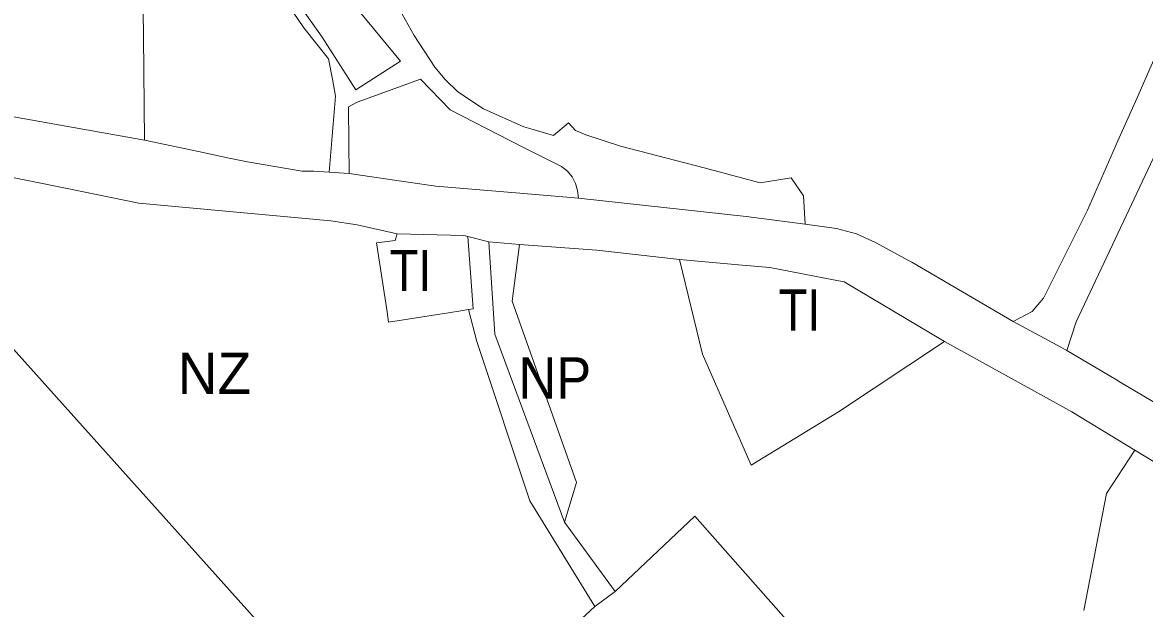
# Model space of a CAD drawing. Extents: x -650451 to -642268, y -1075216 to -1066610.
# Drawn here: x -650200.3 to -649873.5, y -1070022.1 to -1069851.3 of the extents above; entities that cross this region are included whole.
import ezdxf

# ---------------------------------------------------------------- set-up
doc = ezdxf.new("R2010")
doc.units = 0
doc.header["$LTSCALE"] = 4.8
for name, color, linetype, lineweight in [('15', 7, 'Continuous', 13), ('2', 7, 'Continuous', 13), ('24', 7, 'Continuous', 13), ('30', 7, 'Continuous', 13), ('46', 7, 'Continuous', 13), ('48', 7, 'Continuous', 13)]:
    doc.layers.add(name, color=color, linetype=linetype, lineweight=lineweight)
doc.layers.add('62', color=7, linetype='Continuous')

msp = doc.modelspace()

# ---------------------------------------------------------------- linework, layer by layer
at = {"layer": '15'}
msp.add_line((-650070.55, -1069913.65), (-650064.44, -1069915.23), dxfattribs=at)
for points in [[(-650110.99, -1069894.94), (-650109.09, -1069872.83), (-650110.01, -1069867.87), (-650111.13, -1069861.88), (-650118.34, -1069852.9), (-650121.5, -1069848.27), (-650131.29, -1069833.99), (-650148.09, -1069804.36), (-650150.51, -1069800.1), (-650160.21, -1069805.77), (-650160.23, -1069805.73), (-650167.33, -1069809.33), (-650167.1, -1069809.79), (-650173.87, -1069813.75)], [(-650128.08, -1069834.19), (-650112.97, -1069855.55), (-650103.19, -1069870.95), (-650090.16, -1069862.54), (-650108.28, -1069840.67)], [(-650089.66, -1069848.89), (-650086.22, -1069855.06), (-650080.2, -1069864.37), (-650077.16, -1069867.93), (-650073.45, -1069871.54), (-650066.01, -1069876.48), (-650054.28, -1069881.73), (-650052.24, -1069882.31), (-650045.59, -1069884.22), (-650041.22, -1069880.58), (-650039.19, -1069882.79), (-650036.21, -1069884.06), (-650026.14, -1069887.34), (-650001.7, -1069893.71), (-649985.42, -1069898.02), (-649976.42, -1069896.61), (-649972.83, -1069901.83), (-649972.35, -1069910.04)], [(-649911.72, -1069938.49), (-649906.24, -1069935.53), (-649902.95, -1069931.63), (-649890.13, -1069906.05), (-649881.22, -1069885.84), (-649875.76, -1069873.46), (-649869.14, -1069858.43)], [(-650038.38, -1069902.54), (-650038.62, -1069900.29), (-650039.25, -1069898.23), (-650040.22, -1069896.33), (-650041.52, -1069894.6), (-650043.33, -1069893.26), (-650053.97, -1069887.96), (-650058.37, -1069885.69), (-650075.69, -1069876.78), (-650084.41, -1069867.81), (-650102.77, -1069874.52), (-650105.32, -1069875.9), (-650105.28, -1069886.55), (-650105.1, -1069895.27), (-650110.99, -1069894.94)], [(-649829.04, -1069986.55), (-649811.3, -1069958.77), (-649791.59, -1069928.01), (-649802.84, -1069921.03), (-649819.85, -1069910.47), (-649828.29, -1069905.24), (-649837.77, -1069899.34), (-649849.67, -1069891.96), (-649866.41, -1069881.57), (-649868.5, -1069885.82), (-649882.04, -1069914.43), (-649893.38, -1069938.59), (-649896.09, -1069946.92)], [(-649972.35, -1069910.04), (-649989.53, -1069907.89), (-650038.38, -1069902.54)], [(-650070.36, -1069934.96), (-650069.07, -1069934.76), (-650070.55, -1069913.65)], [(-650064.44, -1069915.23), (-650062.72, -1069942.14), (-650042.39, -1069996.88), (-650027.71, -1070017.13), (-650033.55, -1070021.52)], [(-650033.55, -1070021.52), (-650052.48, -1069990.73), (-650067.94, -1069944.24), (-650070.36, -1069934.96)], [(-649896.09, -1069946.92), (-649898.92, -1069945.38), (-649911.72, -1069938.49)]]:
    msp.add_lwpolyline(points, dxfattribs=at)
at = {"layer": '2'}
for points in [[(-650173.87, -1069813.75), (-650167.1, -1069809.79), (-650167.33, -1069809.33), (-650160.23, -1069805.73), (-650160.21, -1069805.77), (-650150.51, -1069800.1), (-650148.09, -1069804.36), (-650131.29, -1069833.99), (-650121.5, -1069848.27), (-650118.34, -1069852.9), (-650111.13, -1069861.88), (-650110.01, -1069867.87), (-650109.09, -1069872.83), (-650110.99, -1069894.94)], [(-650164.75, -1069885.61), (-650165.06, -1069855.42), (-650165.14, -1069847.93), (-650167.17, -1069831.25), (-650169.29, -1069825.71), (-650172.79, -1069816.55), (-650173.87, -1069813.75)], [(-650108.28, -1069840.67), (-650090.16, -1069862.54), (-650103.19, -1069870.95), (-650112.97, -1069855.55), (-650128.08, -1069834.19)], [(-649972.35, -1069910.04), (-649972.83, -1069901.83), (-649976.42, -1069896.61), (-649985.42, -1069898.02), (-650001.7, -1069893.71), (-650026.14, -1069887.34), (-650036.21, -1069884.06), (-650039.19, -1069882.79), (-650041.22, -1069880.58), (-650045.59, -1069884.22), (-650052.24, -1069882.31), (-650054.28, -1069881.73), (-650066.01, -1069876.48), (-650073.45, -1069871.54), (-650077.16, -1069867.93), (-650080.2, -1069864.37), (-650086.22, -1069855.06), (-650089.66, -1069848.89)], [(-649869.14, -1069858.43), (-649875.76, -1069873.46), (-649881.22, -1069885.84), (-649890.13, -1069906.05), (-649902.95, -1069931.63), (-649906.24, -1069935.53), (-649911.72, -1069938.49)], [(-650105.1, -1069895.27), (-650105.28, -1069886.55), (-650105.32, -1069875.9), (-650102.77, -1069874.52), (-650084.41, -1069867.81), (-650075.69, -1069876.78), (-650058.37, -1069885.69), (-650053.97, -1069887.96), (-650043.33, -1069893.26), (-650041.52, -1069894.6), (-650040.22, -1069896.33), (-650039.25, -1069898.23), (-650038.62, -1069900.29), (-650038.38, -1069902.54)], [(-649896.09, -1069946.92), (-649893.38, -1069938.59), (-649882.04, -1069914.43), (-649868.5, -1069885.82), (-649866.41, -1069881.57), (-649849.67, -1069891.96), (-649837.77, -1069899.34), (-649828.29, -1069905.24), (-649819.85, -1069910.47), (-649802.84, -1069921.03), (-649791.59, -1069928.01), (-649811.3, -1069958.77), (-649829.04, -1069986.55)], [(-650110.99, -1069894.94), (-650115.4, -1069894.63), (-650118.87, -1069894.67), (-650134.75, -1069891.93), (-650140.09, -1069890.81), (-650149.02, -1069888.93), (-650164.75, -1069885.61)], [(-650038.38, -1069902.54), (-650055.46, -1069901.08), (-650079.86, -1069899), (-650087.94, -1069897.81), (-650105.1, -1069895.27)], [(-649911.72, -1069938.49), (-649941.3, -1069921.13), (-649942.06, -1069920.72), (-649951.88, -1069915.4), (-649957.41, -1069912.87), (-649963.24, -1069911.36), (-649972.35, -1069910.04)], [(-649829.04, -1069986.55), (-649836.9, -1069981.9), (-649841.71, -1069979.06), (-649846.1, -1069976.46), (-649866.77, -1069964.25), (-649880.59, -1069956.08), (-649881.61, -1069955.48), (-649896.09, -1069946.92)]]:
    msp.add_lwpolyline(points, dxfattribs=at)
at = {"layer": '24'}
for points in [[(-650274.95, -1069865.62), (-650272.69, -1069866.09), (-650269.59, -1069866.73), (-650261.8, -1069868.33), (-650260.645, -1069868.536), (-650164.75, -1069885.61)], [(-650091.19, -1069912.91), (-650102.82, -1069910.23), (-650110.46, -1069909.09), (-650166.37, -1069903.94), (-650186.81, -1069899.82), (-650257.713, -1069885.547), (-650266.89, -1069883.7)], [(-650164.75, -1069885.61), (-650149.02, -1069888.93), (-650140.09, -1069890.81), (-650134.75, -1069891.93), (-650118.87, -1069894.67), (-650115.4, -1069894.63), (-650110.99, -1069894.94), (-650105.1, -1069895.27)], [(-650105.1, -1069895.27), (-650087.94, -1069897.81), (-650079.86, -1069899), (-650055.46, -1069901.08), (-650038.38, -1069902.54)], [(-650038.38, -1069902.54), (-649989.53, -1069907.89), (-649972.35, -1069910.04)], [(-649972.35, -1069910.04), (-649963.24, -1069911.36), (-649957.41, -1069912.87), (-649951.88, -1069915.4), (-649942.06, -1069920.72), (-649941.3, -1069921.13), (-649911.72, -1069938.49)], [(-650070.55, -1069913.65), (-650071.71, -1069913.35), (-650091.19, -1069912.91)], [(-650008.9, -1069920.42), (-650033.04, -1069917.65), (-650055.55, -1069915.97), (-650064.44, -1069915.23), (-650070.55, -1069913.65)], [(-649931.76, -1069944.31), (-649960.93, -1069926.88), (-649963.58, -1069926.38), (-649982.64, -1069922.74), (-649990.72, -1069922.02), (-650008.9, -1069920.42)], [(-649911.72, -1069938.49), (-649898.92, -1069945.38), (-649896.09, -1069946.92)], [(-649876.31, -1069975.93), (-649894.68, -1069964.78), (-649896.43, -1069963.81), (-649931.76, -1069944.31)], [(-649896.09, -1069946.92), (-649881.61, -1069955.48), (-649880.59, -1069956.08), (-649866.77, -1069964.25), (-649846.1, -1069976.46), (-649841.71, -1069979.06), (-649836.9, -1069981.9), (-649829.04, -1069986.55), (-649827.08, -1069987.68)], [(-649784.87, -1070116.76), (-649791.31, -1070051.51), (-649797.45, -1070023.77), (-649853.14, -1069989.98), (-649876.31, -1069975.93)]]:
    msp.add_lwpolyline(points, dxfattribs=at)
at = {"layer": '30'}
msp.add_line((-650033.55, -1070021.52), (-650027.71, -1070017.13), dxfattribs=at)
for points in [[(-650070.36, -1069934.96), (-650072.66, -1069935.33), (-650076.17, -1069935.89), (-650093.66, -1069938.66), (-650094.12, -1069935.66), (-650097.23, -1069915.55), (-650091.77, -1069914.85), (-650091.19, -1069912.91)], [(-650091.19, -1069912.91), (-650071.71, -1069913.35), (-650070.55, -1069913.65)], [(-650070.55, -1069913.65), (-650069.07, -1069934.76), (-650070.36, -1069934.96)], [(-650008.9, -1069920.42), (-649990.72, -1069922.02), (-649982.64, -1069922.74), (-649963.58, -1069926.38), (-649960.93, -1069926.88), (-649931.76, -1069944.31)], [(-649931.76, -1069944.31), (-649962.67, -1069964.78), (-649988.08, -1069980.36), (-650002.19, -1069947.99), (-650008.9, -1069920.42)], [(-650027.71, -1070017.13), (-650004.5, -1069995.2), (-649964.64, -1070040.29), (-649942.76, -1070065.03), (-649963.86, -1070083.92), (-650010.44, -1070125.63), (-650013.97, -1070121.71), (-650027.58, -1070106.62), (-650053.4, -1070077.97), (-650065.43, -1070064.63), (-650068.42, -1070061.31), (-650072.57, -1070056.71), (-650038.78, -1070026.24), (-650033.55, -1070021.52)]]:
    msp.add_lwpolyline(points, dxfattribs=at)
at = {"layer": '46'}
for points in [[(-650173.87, -1069813.75), (-650172.79, -1069816.55), (-650169.29, -1069825.71), (-650167.17, -1069831.25), (-650165.14, -1069847.93), (-650165.06, -1069855.42), (-650164.75, -1069885.61), (-650260.645, -1069868.536)], [(-650257.713, -1069885.547), (-650186.81, -1069899.82), (-650166.37, -1069903.94), (-650110.46, -1069909.09), (-650102.82, -1069910.23), (-650091.19, -1069912.91)], [(-649729.13, -1070378.1), (-649737.92, -1070384.47), (-649779.58, -1070308.95), (-649843.513, -1070347.685), (-650257.713, -1069885.547)], [(-650091.19, -1069912.91), (-650091.77, -1069914.85), (-650097.23, -1069915.55), (-650094.12, -1069935.66), (-650093.66, -1069938.66), (-650076.17, -1069935.89), (-650072.66, -1069935.33), (-650070.36, -1069934.96)], [(-650042.39, -1069996.88), (-650038.92, -1069985.32), (-650057.67, -1069932.49), (-650055.55, -1069915.97)], [(-650055.55, -1069915.97), (-650033.04, -1069917.65), (-650008.9, -1069920.42)], [(-650008.9, -1069920.42), (-650002.19, -1069947.99), (-649988.08, -1069980.36), (-649962.67, -1069964.78), (-649931.76, -1069944.31)], [(-650070.36, -1069934.96), (-650067.94, -1069944.24), (-650052.48, -1069990.73), (-650033.55, -1070021.52)], [(-649931.76, -1069944.31), (-649896.43, -1069963.81), (-649894.68, -1069964.78), (-649876.31, -1069975.93)], [(-649876.31, -1069975.93), (-649884.59, -1069988.57), (-649891.21, -1070022.68)], [(-650033.55, -1070021.52), (-650038.78, -1070026.24), (-650072.57, -1070056.71), (-650068.42, -1070061.31), (-650065.43, -1070064.63), (-650053.4, -1070077.97), (-650027.58, -1070106.62), (-650013.97, -1070121.71), (-650010.44, -1070125.63), (-649963.86, -1070083.92), (-649942.76, -1070065.03), (-649964.64, -1070040.29), (-650004.5, -1069995.2), (-650027.71, -1070017.13), (-650042.39, -1069996.88)]]:
    msp.add_lwpolyline(points, dxfattribs=at)
at = {"layer": '48'}
msp.add_line((-650064.44, -1069915.23), (-650055.55, -1069915.97), dxfattribs=at)
for points in [[(-650042.39, -1069996.88), (-650062.72, -1069942.14), (-650064.44, -1069915.23)], [(-650055.55, -1069915.97), (-650057.67, -1069932.49), (-650038.92, -1069985.32), (-650042.39, -1069996.88)]]:
    msp.add_lwpolyline(points, dxfattribs=at)

# ---------------------------------------------------------------- texts
at = {"layer": '62'}
for s, width, p in [('TI', 0.85, (-650093.325, -1069929.564)), ('TI', 0.85, (-649980.029, -1069941.083)), ('NP', 0.95, (-650055.825, -1069960.888))]:
    msp.add_text(s, height=12, dxfattribs=dict(at, width=width)).set_placement(p)
msp.add_text('NZ', height=12, dxfattribs=at).set_placement((-650155.08, -1069959.567))

doc.saveas('drawing.dxf')
